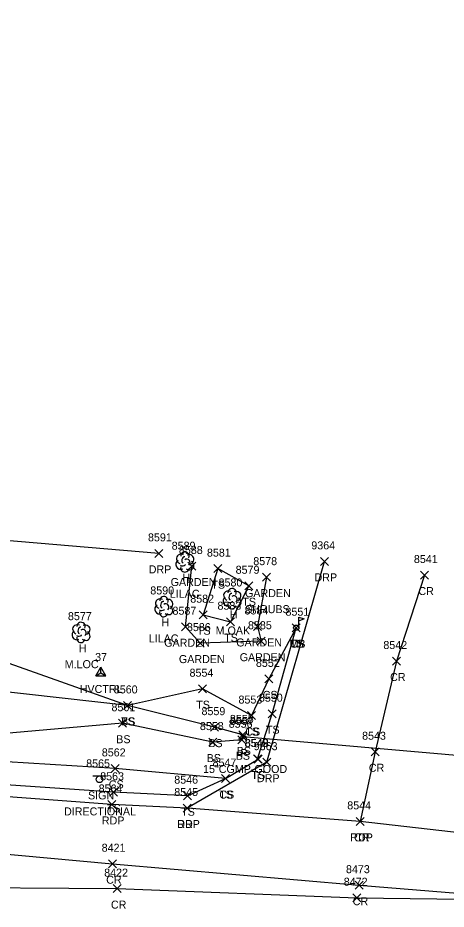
# Model space of a CAD drawing. Extents: x 1462089 to 1464015, y 730534 to 736144.
# Drawn here: x 1463359.7 to 1463466.7, y 733773.6 to 733996.4 of the extents above; entities that cross this region are included whole.
import ezdxf

# ---------------------------------------------------------------- set-up
doc = ezdxf.new("R2010")
doc.units = 0
for name, color, linetype in [('C_A', 7, 'Continuous'), ('C_I', 7, 'Continuous'), ('CPSM', 7, 'Continuous'), ('D_A', 7, 'Continuous'), ('D_C', 7, 'Continuous'), ('D_I', 7, 'Continuous'), ('D_TIC', 7, 'Continuous'), ('DCP', 7, 'Continuous'), ('L_A', 7, 'Continuous'), ('L_C', 7, 'Continuous'), ('L_I', 7, 'Continuous'), ('L_TIC', 7, 'Continuous'), ('LAPB', 7, 'Continuous'), ('LELB', 7, 'Continuous'), ('LMB', 7, 'Continuous'), ('LTD', 7, 'Continuous'), ('P_A', 7, 'Continuous'), ('P_I', 7, 'Continuous'), ('P_TIC', 7, 'Continuous'), ('PET', 7, 'Continuous'), ('PRC', 7, 'Continuous'), ('R_A', 7, 'Continuous'), ('R_I', 7, 'Continuous'), ('R_TIC', 7, 'Continuous'), ('RDP', 7, 'Continuous'), ('S_A', 7, 'Continuous'), ('S_C', 7, 'Continuous'), ('S_I', 7, 'Continuous'), ('SSGN', 7, 'Continuous')]:
    doc.layers.add(name, color=color, linetype=linetype)

msp = doc.modelspace()

# ---------------------------------------------------------------- linework, layer by layer
at = {"layer": 'CPSM'}
for p, q in [((1463379.18, 733831.92), (1463380.43, 733834.09)), ((1463381.68, 733831.92), (1463380.43, 733834.09)), ((1463380.43, 733832.64), (1463380.43, 733834.09)), ((1463379.18, 733831.92), (1463380.43, 733832.64)), ((1463379.18, 733831.92), (1463381.68, 733831.92)), ((1463380.43, 733832.64), (1463380.43, 733832.64)), ((1463380.43, 733832.64), (1463381.68, 733831.92))]:
    msp.add_line(p, q, dxfattribs=at)
at = {"layer": 'D_TIC'}
for points in [[(1463414.9, 733815.64), (1463416.9, 733817.64)], [(1463416.9, 733815.64), (1463414.9, 733817.64)]]:
    msp.add_lwpolyline(points, dxfattribs=at)
at = {"layer": 'DCP'}
msp.add_lwpolyline([(1463485.52, 733810.58), (1463415.9, 733816.64)], dxfattribs=at)
at = {"layer": 'L_TIC'}
for points in [[(1463402.17, 733858.37), (1463404.17, 733860.37)], [(1463404.17, 733858.37), (1463402.17, 733860.37)], [(1463408.6, 733857.72), (1463410.6, 733859.72)], [(1463410.6, 733857.72), (1463408.6, 733859.72)], [(1463420.75, 733855.59), (1463422.75, 733857.59)], [(1463422.75, 733855.59), (1463420.75, 733857.59)], [(1463416.34, 733853.44), (1463418.34, 733855.44)], [(1463418.34, 733853.44), (1463416.34, 733855.44)], [(1463416.34, 733853.44), (1463418.34, 733855.44)], [(1463418.34, 733853.44), (1463416.34, 733855.44)], [(1463404.99, 733846.2), (1463406.99, 733848.2)], [(1463406.99, 733846.2), (1463404.99, 733848.2)], [(1463411.8, 733844.45), (1463413.8, 733846.45)], [(1463413.8, 733844.45), (1463411.8, 733846.45)], [(1463411.8, 733844.45), (1463413.8, 733846.45)], [(1463413.8, 733844.45), (1463411.8, 733846.45)], [(1463400.56, 733843.2), (1463402.56, 733845.2)], [(1463402.56, 733843.2), (1463400.56, 733845.2)], [(1463418.56, 733843.27), (1463420.56, 733845.27)], [(1463420.56, 733843.27), (1463418.56, 733845.27)], [(1463428.23, 733842.95), (1463430.23, 733844.95)], [(1463430.23, 733842.95), (1463428.23, 733844.95)], [(1463428.23, 733842.95), (1463430.23, 733844.95)], [(1463430.23, 733842.95), (1463428.23, 733844.95)], [(1463404.23, 733839.11), (1463406.23, 733841.11)], [(1463406.23, 733839.11), (1463404.23, 733841.11)], [(1463419.42, 733839.58), (1463421.42, 733841.58)], [(1463421.42, 733839.58), (1463419.42, 733841.58)], [(1463421.41, 733830.16), (1463423.41, 733832.16)], [(1463423.41, 733830.16), (1463421.41, 733832.16)], [(1463404.82, 733827.7), (1463406.82, 733829.7)], [(1463406.82, 733827.7), (1463404.82, 733829.7)], [(1463386.03, 733823.53), (1463388.03, 733825.53)], [(1463388.03, 733823.53), (1463386.03, 733825.53)], [(1463386.03, 733823.53), (1463388.03, 733825.53)], [(1463388.03, 733823.53), (1463386.03, 733825.53)], [(1463417.05, 733820.99), (1463419.05, 733822.99)], [(1463419.05, 733820.99), (1463417.05, 733822.99)], [(1463417.05, 733820.99), (1463419.05, 733822.99)], [(1463419.05, 733820.99), (1463417.05, 733822.99)], [(1463422.23, 733821.46), (1463424.23, 733823.46)], [(1463424.23, 733821.46), (1463422.23, 733823.46)], [(1463384.8, 733819.08), (1463386.8, 733821.08)], [(1463386.8, 733819.08), (1463384.8, 733821.08)], [(1463407.82, 733818.1), (1463409.82, 733820.1)], [(1463409.82, 733818.1), (1463407.82, 733820.1)], [(1463414.9, 733816.16), (1463416.9, 733818.16)], [(1463416.9, 733816.16), (1463414.9, 733818.16)], [(1463414.9, 733816.16), (1463416.9, 733818.16)], [(1463416.9, 733816.16), (1463414.9, 733818.16)], [(1463407.41, 733814.37), (1463409.41, 733816.37)], [(1463409.41, 733814.37), (1463407.41, 733816.37)], [(1463414.66, 733814.95), (1463416.66, 733816.95)], [(1463416.66, 733814.95), (1463414.66, 733816.95)], [(1463418.58, 733810.14), (1463420.58, 733812.14)], [(1463420.58, 733810.14), (1463418.58, 733812.14)], [(1463418.67, 733810.13), (1463420.67, 733812.13)], [(1463420.67, 733810.13), (1463418.67, 733812.13)], [(1463382.95, 733807.79), (1463384.95, 733809.79)], [(1463384.95, 733807.79), (1463382.95, 733809.79)], [(1463410.57, 733805.24), (1463412.57, 733807.24)], [(1463412.57, 733805.24), (1463410.57, 733807.24)], [(1463410.57, 733805.24), (1463412.57, 733807.24)], [(1463412.57, 733805.24), (1463410.57, 733807.24)], [(1463382.54, 733801.82), (1463384.54, 733803.82)], [(1463384.54, 733801.82), (1463382.54, 733803.82)], [(1463401.05, 733800.97), (1463403.05, 733802.97)], [(1463403.05, 733800.97), (1463401.05, 733802.97)], [(1463401.05, 733800.97), (1463403.05, 733802.97)], [(1463403.05, 733800.97), (1463401.05, 733802.97)]]:
    msp.add_lwpolyline(points, dxfattribs=at)
at = {"layer": 'LAPB'}
msp.add_lwpolyline([(1463421.75, 733856.59), (1463419.56, 733844.27), (1463420.42, 733840.58), (1463405.23, 733840.11), (1463401.56, 733844.2), (1463403.17, 733859.37)], dxfattribs=at)
at = {"layer": 'LELB'}
for points in [[(1463402.05, 733801.97), (1463383.54, 733802.82), (1463346.84, 733805.31), (1463311.91, 733809.86), (1463284.11, 733817.03), (1463271.36, 733826.8), (1463264.87, 733833.09), (1463257.36, 733845.99), (1463255.25, 733865.26), (1463254.35, 733881.11), (1463256.99, 733928.42), (1463257.99, 733966.71), (1463259.97, 734009.79)], [(1463411.57, 733806.24), (1463383.95, 733808.79), (1463351.45, 733810.8), (1463312.07, 733816.94), (1463288.07, 733824.93), (1463277.36, 733836.76), (1463269.86, 733850.98), (1463266.06, 733874.02), (1463266.6, 733927.96), (1463265.19, 733966.28), (1463265.78, 734009.31)], [(1463415.9, 733817.16), (1463415.66, 733815.95), (1463408.41, 733815.37), (1463385.8, 733820.08), (1463347.92, 733816.78), (1463314.43, 733824.57), (1463295.31, 733835.65), (1463284.17, 733846.61), (1463277.16, 733879.48), (1463276.55, 733922.03), (1463275.75, 733966.7), (1463277.01, 733994)], [(1463415.9, 733817.16), (1463408.82, 733819.1), (1463387.03, 733824.53), (1463353.6, 733828.29), (1463312.56, 733849.77), (1463291.51, 733859.66), (1463294.5, 733877.91), (1463287.52, 733879.37), (1463276.55, 733922.03)], [(1463418.05, 733821.99), (1463405.82, 733828.7), (1463387.03, 733824.53), (1463354.83, 733835.9), (1463312.48, 733863.72), (1463294.5, 733877.91)], [(1463417.34, 733854.44), (1463409.6, 733858.72), (1463405.99, 733847.2), (1463412.8, 733845.45)], [(1463417.34, 733854.44), (1463412.8, 733845.45)], [(1463402.05, 733801.97), (1463411.57, 733806.24), (1463419.67, 733811.13), (1463419.58, 733811.14), (1463423.23, 733822.46), (1463429.23, 733843.95)], [(1463429.23, 733843.95), (1463422.41, 733831.16), (1463418.05, 733821.99)]]:
    msp.add_lwpolyline(points, dxfattribs=at)
at = {"layer": 'LMB'}
for p, q in [((1463429.88, 733846.55), (1463431.17, 733846.16)), ((1463429.88, 733843.95), (1463429.88, 733846.55)), ((1463429.88, 733845.65), (1463431.16, 733846.16)), ((1463429.23, 733843.95), (1463429.23, 733843.95))]:
    msp.add_line(p, q, dxfattribs=at)
msp.add_circle((1463429.23, 733843.95), 0.656, dxfattribs=at)
at = {"layer": 'LTD'}
for p, q in [((1463401.37, 733860.45), (1463401.37, 733860.45)), ((1463401.37, 733860.45), (1463401.37, 733860.45)), ((1463413.16, 733851.26), (1463413.16, 733851.26)), ((1463413.16, 733851.26), (1463413.16, 733851.26)), ((1463396.1, 733849.27), (1463396.1, 733849.27)), ((1463396.1, 733849.27), (1463396.1, 733849.27)), ((1463375.43, 733842.84), (1463375.43, 733842.84)), ((1463375.43, 733842.84), (1463375.43, 733842.84))]:
    msp.add_line(p, q, dxfattribs=at)
for centre in [(1463401.41, 733861.89), (1463413.21, 733852.69), (1463396.15, 733850.71), (1463375.47, 733844.27)]:
    msp.add_arc(centre, 1.05, 335.5272, 180.9563, dxfattribs=at)
for centre, major_axis, ratio, start_param, end_param in [((1463400.57, 733861.12), (1.21, -0.51), 0.895232, 1.570796, 4.712389), ((1463402.41, 733861.04), (-1.14, -0.48), 0.949671, 1.570796, 4.712389), ((1463400.28, 733859.75), (0.58, -1.04), 0.959034, 3.141593, 6.283185), ((1463400.91, 733859.7), (-0.625, -0.083), 0.423636, 0, 3.141593), ((1463401.16, 733860.91), (-0.208, -0.792), 0.645439, 3.141593, 6.283185), ((1463401.87, 733860.29), (-0.5, 0.667), 0.989748, 3.141593, 6.283185), ((1463402.37, 733859.62), (-1.09, 0.79), 0.841452, 1.570796, 4.712389), ((1463401.37, 733858.95), (0.26, 1.06), 0.942809, 1.570796, 4.712389), ((1463412.37, 733851.92), (1.21, -0.51), 0.895232, 1.570796, 4.712389), ((1463414.2, 733851.84), (-1.14, -0.48), 0.949671, 1.570796, 4.712389), ((1463395.31, 733849.94), (1.21, -0.51), 0.895232, 1.570796, 4.712389), ((1463397.14, 733849.86), (-1.14, -0.48), 0.949671, 1.570796, 4.712389), ((1463412.08, 733850.55), (0.58, -1.04), 0.959034, 3.141593, 6.283185), ((1463412.95, 733851.72), (-0.208, -0.792), 0.645439, 3.141593, 6.283185), ((1463413.66, 733851.09), (-0.5, 0.667), 0.989748, 3.141593, 6.283185), ((1463414.16, 733850.42), (-1.09, 0.79), 0.841452, 1.570796, 4.712389), ((1463395.02, 733848.56), (0.58, -1.04), 0.959034, 3.141593, 6.283185), ((1463395.64, 733848.52), (-0.625, -0.083), 0.423636, 0, 3.141593), ((1463395.89, 733849.73), (-0.208, -0.792), 0.645439, 3.141593, 6.283185), ((1463396.6, 733849.11), (-0.5, 0.667), 0.989748, 3.141593, 6.283185), ((1463397.1, 733848.44), (-1.09, 0.79), 0.841452, 1.570796, 4.712389), ((1463413.16, 733849.76), (0.26, 1.06), 0.942809, 1.570796, 4.712389), ((1463412.7, 733850.51), (-0.625, -0.083), 0.423636, 0, 3.141593), ((1463396.1, 733847.77), (0.26, 1.06), 0.942809, 1.570796, 4.712389), ((1463374.64, 733843.5), (1.21, -0.51), 0.895232, 1.570796, 4.712389), ((1463375.22, 733843.3), (-0.208, -0.792), 0.645439, 3.141593, 6.283185), ((1463376.47, 733843.42), (-1.14, -0.48), 0.949671, 1.570796, 4.712389), ((1463374.34, 733842.13), (0.58, -1.04), 0.959034, 3.141593, 6.283185), ((1463374.97, 733842.09), (-0.625, -0.083), 0.423636, 0, 3.141593), ((1463375.93, 733842.67), (-0.5, 0.667), 0.989748, 3.141593, 6.283185), ((1463376.43, 733842), (-1.09, 0.79), 0.841452, 1.570796, 4.712389), ((1463375.43, 733841.34), (0.26, 1.06), 0.942809, 1.570796, 4.712389)]:
    msp.add_ellipse(centre, major_axis=major_axis, ratio=ratio, start_param=start_param, end_param=end_param, dxfattribs=at)
at = {"layer": 'P_TIC'}
for points in [[(1463460.31, 733856.12), (1463462.31, 733858.12)], [(1463462.31, 733856.12), (1463460.31, 733858.12)], [(1463453.25, 733834.63), (1463455.25, 733836.63)], [(1463455.25, 733834.63), (1463453.25, 733836.63)], [(1463447.94, 733811.95), (1463449.94, 733813.95)], [(1463449.94, 733811.95), (1463447.94, 733813.95)], [(1463382.16, 733798.77), (1463384.16, 733800.77)], [(1463384.16, 733798.77), (1463382.16, 733800.77)], [(1463401, 733797.89), (1463403, 733799.89)], [(1463403, 733797.89), (1463401, 733799.89)], [(1463444.23, 733794.55), (1463446.23, 733796.55)], [(1463446.23, 733794.55), (1463444.23, 733796.55)], [(1463444.23, 733794.55), (1463446.23, 733796.55)], [(1463446.23, 733794.55), (1463444.23, 733796.55)], [(1463382.3, 733783.96), (1463384.3, 733785.96)], [(1463384.3, 733783.96), (1463382.3, 733785.96)], [(1463383.49, 733777.74), (1463385.49, 733779.74)], [(1463385.49, 733777.74), (1463383.49, 733779.74)], [(1463443.91, 733778.6), (1463445.91, 733780.6)], [(1463445.91, 733778.6), (1463443.91, 733780.6)], [(1463443.36, 733775.46), (1463445.36, 733777.46)], [(1463445.36, 733775.46), (1463443.36, 733777.46)]]:
    msp.add_lwpolyline(points, dxfattribs=at)
at = {"layer": 'PET'}
msp.add_lwpolyline([(1463575.92, 733781.06), (1463549.87, 733784.69), (1463513.47, 733788.58), (1463476.54, 733791.95), (1463445.23, 733795.55), (1463402, 733798.89), (1463383.16, 733799.77), (1463345.89, 733802.5), (1463310.34, 733805.68), (1463282.03, 733811.88), (1463280.99, 733812.08), (1463267.54, 733819.74), (1463258.38, 733828.31), (1463251.34, 733838.37)], dxfattribs=at)
at = {"layer": 'PRC'}
for points in [[(1463461.31, 733857.12), (1463454.25, 733835.63), (1463448.94, 733812.95), (1463445.23, 733795.55)], [(1463249.42, 733797.62), (1463278.19, 733794.38), (1463298.02, 733792.97), (1463336.12, 733789.27), (1463383.3, 733784.96), (1463444.91, 733779.6), (1463491, 733775.86)], [(1463248.94, 733784.64), (1463279.97, 733782.19), (1463296.79, 733780.89), (1463335.97, 733779.12), (1463384.49, 733778.74), (1463444.36, 733776.46), (1463491, 733775.86), (1463537.39, 733768.61), (1463572.67, 733764.59)]]:
    msp.add_lwpolyline(points, dxfattribs=at)
at = {"layer": 'R_TIC'}
for points in [[(1463393.87, 733861.54), (1463395.87, 733863.54)], [(1463395.87, 733861.54), (1463393.87, 733863.54)], [(1463435.3, 733859.54), (1463437.3, 733861.54)], [(1463437.3, 733859.54), (1463435.3, 733861.54)], [(1463420.91, 733809.34), (1463422.91, 733811.34)], [(1463422.91, 733809.34), (1463420.91, 733811.34)], [(1463401, 733797.89), (1463403, 733799.89)], [(1463403, 733797.89), (1463401, 733799.89)]]:
    msp.add_lwpolyline(points, dxfattribs=at)
at = {"layer": 'RDP'}
for points in [[(1463394.87, 733862.54), (1463346.71, 733866.55), (1463348.06, 733881.33), (1463347.32, 733886.31), (1463338.66, 733890.43), (1463330.83, 733875.12), (1463319.23, 733880.48), (1463325.96, 733895.34), (1463324.17, 733904.35), (1463318.63, 733907.92), (1463309.52, 733909.37), (1463312.26, 733953.47), (1463319.65, 733955.02)], [(1463421.91, 733810.34), (1463436.3, 733860.54)], [(1463421.91, 733810.34), (1463402, 733798.89)]]:
    msp.add_lwpolyline(points, dxfattribs=at)
at = {"layer": 'SSGN'}
for p, q in [((1463378.41, 733806.89), (1463381.74, 733806.89)), ((1463380.06, 733806.06), (1463380.06, 733806.06))]:
    msp.add_line(p, q, dxfattribs=at)
msp.add_circle((1463380.06, 733806.06), 0.833, dxfattribs=at)

# ---------------------------------------------------------------- texts
at = {"layer": 'C_A'}
msp.add_text('HVCTRL', height=2, dxfattribs=at).set_placement((1463375.12, 733827.64))
at = {"layer": 'C_I'}
msp.add_text('37', height=2, dxfattribs=at).set_placement((1463378.97, 733835.64))
at = {"layer": 'D_A'}
msp.add_text('P', height=2, dxfattribs=at).set_placement((1463415.28, 733811.64))
at = {"layer": 'D_C'}
msp.add_text('15"CGMP-GOOD', height=2, dxfattribs=at).set_placement((1463405.94, 733807.64))
at = {"layer": 'D_I'}
msp.add_text('8557', height=2, dxfattribs=at).set_placement((1463412.64, 733819.64))
at = {"layer": 'L_A'}
for s, p in [('GARDEN', (1463397.84, 733854.37)), ('H', (1463400.8, 733855.45)), ('TS', (1463408.01, 733853.72)), ('GARDEN', (1463416.42, 733851.59)), ('TS', (1463415.75, 733849.44)), ('TS', (1463415.75, 733849.44)), ('H', (1463412.59, 733846.26)), ('H', (1463395.53, 733844.27)), ('TS', (1463404.4, 733842.2)), ('TS', (1463411.21, 733840.45)), ('TS', (1463411.21, 733840.45)), ('H', (1463374.86, 733837.84)), ('GARDEN', (1463396.23, 733839.2)), ('GARDEN', (1463414.23, 733839.27)), ('TS', (1463427.64, 733838.95)), ('MB', (1463427.53, 733838.95)), ('CS', (1463427.67, 733838.95)), ('GARDEN', (1463415.09, 733835.58)), ('GARDEN', (1463399.9, 733835.11)), ('CS', (1463420.85, 733826.16)), ('TS', (1463404.23, 733823.7)), ('TS', (1463385.44, 733819.53)), ('BS', (1463385.47, 733819.53)), ('TS', (1463416.46, 733816.99)), ('CS', (1463416.49, 733816.99)), ('TS', (1463421.64, 733817.46)), ('BS', (1463384.24, 733815.08)), ('BS', (1463407.26, 733814.1)), ('BS', (1463414.1, 733810.95)), ('BS', (1463414.34, 733812.16)), ('BS', (1463414.34, 733812.16)), ('BS', (1463406.85, 733810.37)), ('TS', (1463417.99, 733806.14)), ('TS', (1463418.08, 733806.13)), ('CS', (1463382.39, 733803.79)), ('TS', (1463409.98, 733801.24)), ('CS', (1463410.01, 733801.24)), ('TS', (1463381.94, 733797.82)), ('TS', (1463400.46, 733796.97)), ('TS', (1463400.46, 733796.97))]:
    msp.add_text(s, height=2, dxfattribs=at).set_placement(p)
at = {"layer": 'L_C'}
for s, p in [('LILAC', (1463397.64, 733851.45)), ('SHRUBS', (1463416.44, 733847.59)), ('M.OAK', (1463409.08, 733842.26)), ('LILAC', (1463392.38, 733840.27)), ('M.LOC', (1463371.37, 733833.84))]:
    msp.add_text(s, height=2, dxfattribs=at).set_placement(p)
at = {"layer": 'L_I'}
for s, p in [('8589', (1463398.1, 733863.45)), ('8588', (1463399.91, 733862.37)), ('8581', (1463406.91, 733861.72)), ('8578', (1463418.49, 733859.59)), ('8579', (1463414.08, 733857.44)), ('8579', (1463414.08, 733857.44)), ('8580', (1463409.81, 733854.26)), ('8590', (1463392.75, 733852.27)), ('8582', (1463402.74, 733850.2)), ('8587', (1463398.3, 733847.2)), ('8583', (1463409.54, 733848.45)), ('8583', (1463409.54, 733848.45)), ('8584', (1463416.3, 733847.27)), ('8551', (1463426.53, 733846.95)), ('8551', (1463426.53, 733846.95)), ('8551', (1463426.53, 733846.95)), ('8577', (1463372.17, 733845.84)), ('8586', (1463401.91, 733843.11)), ('8585', (1463417.16, 733843.58)), ('8552', (1463419.15, 733834.16)), ('8554', (1463402.56, 733831.7)), ('8560', (1463383.64, 733827.53)), ('8560', (1463383.64, 733827.53)), ('8553', (1463414.79, 733824.99)), ('8553', (1463414.79, 733824.99)), ('8550', (1463419.89, 733825.46)), ('8561', (1463383.06, 733823.08)), ('8559', (1463405.55, 733822.1)), ('8555', (1463412.64, 733820.16)), ('8555', (1463412.64, 733820.16)), ('8558', (1463405.15, 733818.37)), ('8556', (1463412.35, 733818.95)), ('8549', (1463416.31, 733814.14)), ('8548', (1463416.41, 733814.13)), ('8562', (1463380.64, 733811.79)), ('8547', (1463408.31, 733809.24)), ('8547', (1463408.31, 733809.24)), ('8563', (1463380.23, 733805.82)), ('8546', (1463398.74, 733804.97)), ('8546', (1463398.74, 733804.97))]:
    msp.add_text(s, height=2, dxfattribs=at).set_placement(p)
at = {"layer": 'P_A'}
for s, p in [('CR', (1463459.74, 733852.12)), ('CR', (1463452.68, 733830.63)), ('CR', (1463447.37, 733807.95)), ('RDP', (1463380.65, 733794.77)), ('RDP', (1463399.49, 733793.89)), ('RDP', (1463442.72, 733790.55)), ('CR', (1463443.66, 733790.55)), ('CR', (1463381.73, 733779.96)), ('CR', (1463382.92, 733773.74)), ('CR', (1463443.34, 733774.6))]:
    msp.add_text(s, height=2, dxfattribs=at).set_placement(p)
at = {"layer": 'P_I'}
for s, p in [('8541', (1463458.62, 733860.12)), ('8542', (1463450.99, 733838.63)), ('8543', (1463445.68, 733815.95)), ('8564', (1463379.85, 733802.77)), ('8545', (1463398.74, 733801.89)), ('8544', (1463441.97, 733798.55)), ('8544', (1463441.97, 733798.55)), ('8421', (1463380.6, 733787.96)), ('8473', (1463441.65, 733782.6)), ('8422', (1463381.23, 733781.74)), ('8472', (1463441.1, 733779.46))]:
    msp.add_text(s, height=2, dxfattribs=at).set_placement(p)
at = {"layer": 'R_A'}
for p in [(1463392.36, 733857.54), (1463433.79, 733855.54), (1463419.4, 733805.34), (1463399.49, 733793.89)]:
    msp.add_text('DRP', height=2, dxfattribs=at).set_placement(p)
at = {"layer": 'R_I'}
for s, p in [('8591', (1463392.18, 733865.54)), ('9364', (1463432.99, 733863.54)), ('9363', (1463418.6, 733813.34)), ('8545', (1463398.74, 733801.89))]:
    msp.add_text(s, height=2, dxfattribs=at).set_placement(p)
at = {"layer": 'S_A'}
msp.add_text('SIGN', height=2, dxfattribs=at).set_placement((1463377.19, 733801.04))
at = {"layer": 'S_C'}
msp.add_text('DIRECTIONAL', height=2, dxfattribs=at).set_placement((1463371.2, 733797.04))
at = {"layer": 'S_I'}
msp.add_text('8565', height=2, dxfattribs=at).set_placement((1463376.73, 733809.04))

doc.saveas('drawing.dxf')
